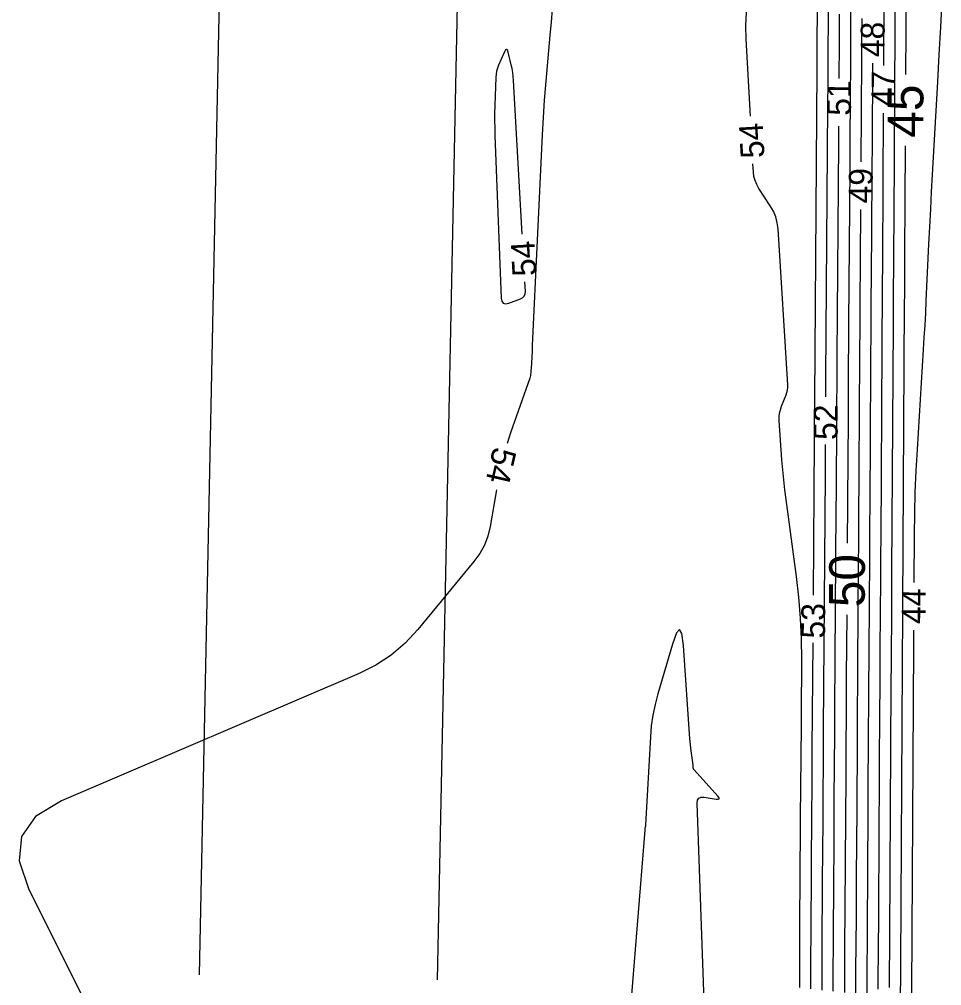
# Model space of a CAD drawing. Extents: x 2384780 to 2405861, y 547869 to 573706.
# Drawn here: x 2395648.5 to 2395726, y 554506.8 to 554587.9 of the extents above; entities that cross this region are included whole.
import ezdxf

# ---------------------------------------------------------------- set-up
doc = ezdxf.new("R2010")
doc.units = 0
for name, color, linetype in [('Old_Level_60', 7, 'Continuous'), ('Old_Level_61', 7, 'Continuous'), ('Prop Buffer Zone 1', 7, 'Continuous'), ('Prop Buffer Zone 2', 7, 'Continuous')]:
    doc.layers.add(name, color=color, linetype=linetype)

msp = doc.modelspace()

# ---------------------------------------------------------------- linework, layer by layer
at = {"layer": 'Old_Level_60'}
for points in [[(2395716.24625, 554556.21825), (2395716.24925, 554556.69125), (2395716.253, 554557.257), (2395716.25675, 554557.82275), (2395716.418, 554580.63875), (2395716.4225, 554581.293), (2395716.42675, 554581.94725), (2395716.43075, 554582.6015), (2395716.4345, 554583.25575), (2395716.44675, 554585.393), (2395716.44925, 554585.851), (2395716.45225, 554586.309), (2395716.45525, 554586.767), (2395716.45825, 554587.225), (2395716.633, 554611.74175)], [(2395715.199, 554539.5625), (2395715.29, 554552.55475), (2395715.2925, 554552.90225), (2395715.29475, 554553.24975), (2395715.29675, 554553.59725), (2395715.29875, 554553.94475), (2395715.30525, 554555.07975), (2395715.30675, 554555.323), (2395715.30825, 554555.56625), (2395715.30975, 554555.8095), (2395715.3115, 554556.0525), (2395715.50675, 554583.71575), (2395715.508, 554583.87525), (2395715.509, 554584.03475), (2395715.51, 554584.1945), (2395715.51075, 554584.354), (2395715.51375, 554584.87525), (2395715.5145, 554584.987), (2395715.51525, 554585.0985), (2395715.51575, 554585.21025), (2395715.51675, 554585.322), (2395715.65875, 554605.2515)], [(2395722.06575, 554592.393), (2395721.946, 554571.21625), (2395721.94075, 554570.319), (2395721.935, 554569.422), (2395721.92925, 554568.525), (2395721.923, 554567.628), (2395721.9025, 554564.6975), (2395721.898, 554564.0695), (2395721.894, 554563.44175), (2395721.89, 554562.81375), (2395721.8865, 554562.18575), (2395721.7685, 554541.51575), (2395721.763, 554540.571), (2395721.75725, 554539.6265), (2395721.751, 554538.68175), (2395721.74475, 554537.73725), (2395721.723, 554534.6515), (2395721.7185, 554533.99025), (2395721.71425, 554533.329), (2395721.71, 554532.66775), (2395721.70625, 554532.0065), (2395721.586, 554511.0125), (2395721.5825, 554510.409), (2395721.57875, 554509.80525), (2395721.57475, 554509.20175), (2395721.57075, 554508.598), (2395721.557, 554506.62625)], [(2395721.125, 554590.4555), (2395721.0885, 554584.029)], [(2395725.968, 554589.53725), (2395725.85775, 554587.2425), (2395725.74, 554584.94825), (2395725.6145, 554582.65425), (2395725.1765, 554574.8695), (2395725.09575, 554573.40975), (2395725.0185, 554571.94975), (2395724.94425, 554570.48975), (2395724.8735, 554569.0295), (2395724.647, 554564.25925), (2395724.5965, 554563.23725), (2395724.54225, 554562.21525), (2395724.48425, 554561.19375), (2395724.4225, 554560.17225), (2395723.8995, 554551.79725), (2395723.80025, 554550.002), (2395723.72625, 554548.206), (2395723.678, 554546.40925), (2395723.655, 554544.6115), (2395723.63225, 554540.62075)], [(2395693.2725, 554588.78025), (2395693.17225, 554587.67225), (2395693.074, 554586.564), (2395692.67975, 554582.0725), (2395692.60025, 554581.10975), (2395692.5305, 554580.14625), (2395692.4705, 554579.182), (2395692.4205, 554578.21725), (2395691.59075, 554560.50875), (2395691.589, 554560.475), (2395691.58775, 554560.44125), (2395691.58625, 554560.40725), (2395691.585, 554560.3735), (2395691.58125, 554560.263), (2395691.58025, 554560.23925), (2395691.5795, 554560.21575), (2395691.57875, 554560.192), (2395691.57775, 554560.16825), (2395691.54975, 554559.38075), (2395691.54325, 554559.22125), (2395691.53525, 554559.0615), (2395691.5255, 554558.902), (2395691.514, 554558.74275), (2395691.47425, 554558.222), (2395691.462, 554558.11125), (2395691.443, 554558.00175), (2395691.41675, 554557.894), (2395691.3835, 554557.7875), (2395689.7805, 554553.18925), (2395689.48725, 554552.2895)], [(2395709.9065, 554579.773), (2395709.5485, 554586.23375), (2395709.52625, 554587.3655), (2395709.58525, 554588.49025)], [(2395717.36275, 554582.94075), (2395717.3795, 554585.911), (2395717.38425, 554586.71525), (2395717.38925, 554587.5195), (2395717.3945, 554588.32375)], [(2395719.2515, 554587.98), (2395719.24, 554586.0195), (2395719.199, 554578.78525), (2395719.19, 554577.235), (2395719.18175, 554575.9235)], [(2395690.74525, 554569.86925), (2395690.02, 554582.7695), (2395689.99375, 554583.1015), (2395689.95275, 554583.43125), (2395689.897, 554583.759), (2395689.826, 554584.0845), (2395689.5705, 554585.144), (2395689.51075, 554585.316), (2395689.44075, 554585.378), (2395689.3605, 554585.32975), (2395689.27025, 554585.17175), (2395688.76525, 554584.045), (2395688.6695, 554583.80075), (2395688.59875, 554583.5505), (2395688.55275, 554583.29475), (2395688.53175, 554583.03325)], [(2395720.15975, 554584.227), (2395720.1205, 554577.31875), (2395720.10975, 554575.458), (2395720.09825, 554573.597), (2395720.086, 554571.73625), (2395720.07325, 554569.8755), (2395720.03025, 554563.79675), (2395720.0215, 554562.494), (2395720.01275, 554561.1915), (2395720.00475, 554559.889), (2395719.99725, 554558.58625), (2395719.93225, 554547.20625), (2395719.9215, 554545.3625), (2395719.91, 554543.51875), (2395719.898, 554541.675), (2395719.8855, 554539.83125), (2395719.84325, 554533.8085), (2395719.8345, 554532.518), (2395719.826, 554531.22725), (2395719.818, 554529.93675), (2395719.8105, 554528.646), (2395719.73625, 554515.6895), (2395719.72975, 554514.57025), (2395719.72275, 554513.451), (2395719.7155, 554512.33175), (2395719.70775, 554511.2125), (2395719.6825, 554507.556), (2395719.6785, 554506.7725), (2395719.677, 554505.989)], [(2395688.53175, 554583.03325), (2395688.45425, 554580.653), (2395688.43925, 554580.02975), (2395688.43575, 554579.40625), (2395688.44325, 554578.783), (2395688.46175, 554578.15975), (2395688.9905, 554564.49575), (2395689.0395, 554564.2265), (2395689.16125, 554564.06625), (2395689.356, 554564.01525), (2395689.6235, 554564.073), (2395690.61625, 554564.4405), (2395690.80075, 554564.53775), (2395690.929, 554564.67175), (2395691.00075, 554564.843), (2395691.01625, 554565.051), (2395690.96975, 554565.8755)], [(2395721.066, 554580.029), (2395721.03325, 554574.2675), (2395721.02525, 554572.8885), (2395721.01675, 554571.5095), (2395721.00775, 554570.1305), (2395720.99825, 554568.75175), (2395720.9665, 554564.247), (2395720.95975, 554563.28175), (2395720.9535, 554562.3165), (2395720.9475, 554561.35125), (2395720.94175, 554560.386), (2395720.8505, 554544.361), (2395720.84225, 554542.96675), (2395720.83375, 554541.5725), (2395720.8245, 554540.1785), (2395720.815, 554538.78425), (2395720.78325, 554534.23), (2395720.7765, 554533.254), (2395720.77025, 554532.278), (2395720.764, 554531.30225), (2395720.75825, 554530.32625), (2395720.661, 554513.351), (2395720.656, 554512.4895), (2395720.65075, 554511.62825), (2395720.645, 554510.76675), (2395720.63925, 554509.90525), (2395720.61975, 554507.09125), (2395720.6165, 554506.48825)], [(2395716.86575, 554506.301), (2395716.86875, 554508.19375), (2395716.87875, 554510.0865), (2395716.9215, 554516.2695), (2395716.93075, 554517.5945), (2395716.93925, 554518.9195), (2395716.9475, 554520.2445), (2395716.95525, 554521.5695), (2395716.98125, 554526.12325), (2395716.987, 554527.099), (2395716.993, 554528.07475), (2395716.9995, 554529.0505), (2395717.00625, 554530.0265), (2395717.12375, 554546.81975), (2395717.13225, 554548.0885), (2395717.14075, 554549.35725), (2395717.1485, 554550.62625), (2395717.156, 554551.895), (2395717.1795, 554556.04), (2395717.18475, 554556.928), (2395717.19025, 554557.81625), (2395717.196, 554558.7045), (2395717.20225, 554559.59275), (2395717.329, 554577.56175), (2395717.337, 554578.71075), (2395717.3385, 554578.94075)], [(2395714.052, 554506.61275), (2395714.05625, 554509.279), (2395714.07025, 554511.94525), (2395714.1555, 554524.22775), (2395714.156, 554524.308), (2395714.1565, 554524.388), (2395714.157, 554524.46825), (2395714.1575, 554524.54825), (2395714.159, 554524.81025), (2395714.1595, 554524.86625), (2395714.15975, 554524.92225), (2395714.16, 554524.9785), (2395714.1605, 554525.0345), (2395714.22425, 554534.13125), (2395714.2055, 554535.8855), (2395714.12475, 554537.63575), (2395713.98225, 554539.382), (2395713.7775, 554541.12425), (2395712.90375, 554547.57875), (2395712.798, 554548.41275), (2395712.70575, 554549.24825), (2395712.62725, 554550.08525), (2395712.5625, 554550.92375), (2395712.33525, 554554.2165), (2395712.331, 554554.52525), (2395712.36125, 554554.8285), (2395712.42625, 554555.12625), (2395712.5255, 554555.4185), (2395712.9065, 554556.36425), (2395712.97625, 554556.56875), (2395713.02225, 554556.77725), (2395713.0445, 554556.9895), (2395713.043, 554557.2055), (2395712.23575, 554570.302), (2395712.17025, 554570.823), (2395712.03925, 554571.32225), (2395711.843, 554571.7995), (2395711.5815, 554572.255), (2395710.62025, 554573.70675), (2395710.4375, 554574.0255), (2395710.301, 554574.35975), (2395710.21075, 554574.70925), (2395710.167, 554575.07425), (2395710.12775, 554575.77925)], [(2395719.155, 554571.92375), (2395719.09775, 554563.82175), (2395719.08475, 554561.944), (2395719.0725, 554560.0665), (2395719.06075, 554558.18875), (2395719.04975, 554556.311), (2395719.0065, 554548.71875), (2395718.997, 554547.092), (2395718.987, 554545.465), (2395718.97625, 554543.838), (2395718.96525, 554542.21125), (2395718.90625, 554533.787), (2395718.894, 554531.98175), (2395718.88225, 554530.1765), (2395718.871, 554528.37125), (2395718.86025, 554526.566), (2395718.8115, 554518.028), (2395718.80325, 554516.651), (2395718.79475, 554515.27375), (2395718.78575, 554513.89675), (2395718.7765, 554512.5195), (2395718.74525, 554508.021), (2395718.74025, 554507.057), (2395718.7385, 554506.093)], [(2395715.92775, 554506.40475), (2395715.93125, 554508.5555), (2395715.9425, 554510.706), (2395715.99925, 554518.858), (2395716.0055, 554519.80025), (2395716.01175, 554520.7425), (2395716.0175, 554521.6845), (2395716.023, 554522.62675), (2395716.04075, 554525.70475), (2395716.0445, 554526.3645), (2395716.04875, 554527.024), (2395716.053, 554527.6835), (2395716.0575, 554528.34325), (2395716.20675, 554549.68725), (2395716.2125, 554550.4955), (2395716.21775, 554551.3035), (2395716.22275, 554552.11175), (2395716.22325, 554552.21825)], [(2395688.599, 554548.39275), (2395688.06025, 554545.314), (2395687.86725, 554544.5115), (2395687.57725, 554543.754), (2395687.19, 554543.04125), (2395686.7055, 554542.373), (2395682, 554536.672), (2395680.93575, 554535.52525), (2395679.75925, 554534.52825), (2395678.47075, 554533.68125), (2395677.07025, 554532.984), (2395652.06775, 554522.3015), (2395649.9015, 554520.9835), (2395648.72375, 554519.30275), (2395648.5345, 554517.259), (2395649.3335, 554514.8525)], [(2395723.6095, 554536.62075), (2395723.605, 554535.825), (2395723.60475, 554535.7795), (2395723.6045, 554535.734), (2395723.604, 554535.6885), (2395723.60375, 554535.643), (2395723.60275, 554535.49425), (2395723.6025, 554535.4625), (2395723.60225, 554535.4305), (2395723.602, 554535.39875), (2395723.602, 554535.36675), (2395723.43575, 554506.3355), (2395723.435, 554506.2475), (2395723.4345, 554506.1595), (2395723.434, 554506.07175), (2395723.4335, 554505.98375), (2395723.4315, 554505.6965), (2395723.431, 554505.635), (2395723.431, 554505.5735), (2395723.431, 554505.512), (2395723.4315, 554505.45025)], [(2395714.98975, 554506.50875), (2395714.99375, 554508.91725), (2395715.00625, 554511.32575), (2395715.07725, 554521.54275), (2395715.08075, 554522.054), (2395715.08425, 554522.56525), (2395715.08725, 554523.0765), (2395715.09025, 554523.5875), (2395715.09975, 554525.2575), (2395715.102, 554525.61525), (2395715.10425, 554525.97325), (2395715.1065, 554526.331), (2395715.109, 554526.68875), (2395715.171, 554535.56275)], [(2395649.3335, 554514.8525), (2395655.3685, 554502.77525)]]:
    msp.add_lwpolyline(points, dxfattribs=at)
at = {"layer": 'Old_Level_61'}
for points in [[(2395723.00675, 554594.33025), (2395722.944, 554583.2705)], [(2395718.3265, 554588.73), (2395718.31625, 554587.08625), (2395718.30675, 554585.44275), (2395718.27625, 554580.07325), (2395718.26975, 554578.92275), (2395718.2625, 554577.77225), (2395718.255, 554576.62175), (2395718.247, 554575.471), (2395718.15475, 554562.4005), (2395718.143, 554560.671), (2395718.1315, 554558.94125), (2395718.12075, 554557.21175), (2395718.11075, 554555.48225), (2395718.0785, 554549.8325), (2395718.0715, 554548.62175), (2395718.064, 554547.41125), (2395718.056, 554546.2005), (2395718.04775, 554544.98975), (2395718.04025, 554543.9095)], [(2395722.91, 554577.2705), (2395722.8585, 554568.16475), (2395722.856, 554567.7495), (2395722.8535, 554567.3345), (2395722.85075, 554566.91925), (2395722.848, 554566.50425), (2395722.8385, 554565.148), (2395722.8365, 554564.85725), (2395722.8345, 554564.56675), (2395722.83275, 554564.276), (2395722.831, 554563.9855), (2395722.68675, 554538.6705), (2395722.68375, 554538.17525), (2395722.68075, 554537.68025), (2395722.6775, 554537.18525), (2395722.67425, 554536.69), (2395722.663, 554535.07275), (2395722.6605, 554534.72625), (2395722.65825, 554534.37975), (2395722.656, 554534.03325), (2395722.654, 554533.68675), (2395722.51075, 554508.674), (2395722.50875, 554508.32825), (2395722.5065, 554507.9825), (2395722.50425, 554507.63675), (2395722.502, 554507.291), (2395722.49425, 554506.1615)], [(2395717.99825, 554537.9095), (2395717.962, 554532.73425), (2395717.94975, 554530.93), (2395717.938, 554529.12575), (2395717.92675, 554527.32125), (2395717.916, 554525.517), (2395717.88225, 554519.62275), (2395717.87475, 554518.35975), (2395717.867, 554517.09675), (2395717.85875, 554515.83375), (2395717.85025, 554514.5705), (2395717.8095, 554508.709), (2395717.803, 554507.453), (2395717.801, 554506.197)], [(2395706.29075, 554498.375), (2395705.449, 554522.08425), (2395705.47775, 554522.35025), (2395705.58625, 554522.52525), (2395705.774, 554522.60925), (2395706.04175, 554522.602), (2395707.04575, 554522.43), (2395707.21575, 554522.41775), (2395707.295, 554522.45525), (2395707.284, 554522.5425), (2395707.1825, 554522.67925), (2395705.1825, 554524.88075), (2395705.15625, 554524.91475), (2395705.13625, 554524.95175), (2395705.123, 554524.99125), (2395705.1165, 554525.03375), (2395705.10525, 554525.17725), (2395705.1025, 554525.208), (2395705.0995, 554525.23875), (2395705.096, 554525.26925), (2395705.09225, 554525.29975), (2395704.93275, 554526.47625), (2395704.90075, 554526.72875), (2395704.873, 554526.9815), (2395704.84925, 554527.2345), (2395704.8295, 554527.48825), (2395704.28825, 554535.33475), (2395704.16175, 554536.33225), (2395703.96475, 554536.6815), (2395703.69725, 554536.38275), (2395703.35925, 554535.43575), (2395702.14025, 554531.28425), (2395701.90525, 554530.39), (2395701.7225, 554529.487), (2395701.5925, 554528.57475), (2395701.51475, 554527.6535)], [(2395701.51475, 554527.6535), (2395701.1045, 554520.2715), (2395701.1015, 554520.22775), (2395701.09725, 554520.184), (2395701.09175, 554520.14025), (2395701.085, 554520.09675), (2395701.061, 554519.955), (2395701.05625, 554519.9245), (2395701.052, 554519.894), (2395701.0485, 554519.86325), (2395701.04575, 554519.8325), (2395699.74625, 554503.94075)]]:
    msp.add_lwpolyline(points, dxfattribs=at)
at = {"layer": 'Prop Buffer Zone 1'}
msp.add_lwpolyline([(2395690.13525, 554825.292), (2395683.62025, 554507.2735)], dxfattribs=at)
at = {"layer": 'Prop Buffer Zone 2'}
msp.add_lwpolyline([(2395670.1395, 554825.70175), (2395663.6245, 554507.68325)], dxfattribs=at)

# ---------------------------------------------------------------- texts
at = {"layer": 'Old_Level_60'}
for s, rotation, p in [('48', 89.6756194, (2395721.1625, 554584.7175)), ('47', 89.6756194, (2395722.069, 554580.59025)), ('51', 89.6526306, (2395718.34425, 554579.801)), ('54', 93.171725, (2395711.101, 554576.29025)), ('49', 89.6140833, (2395720.15875, 554572.43675)), ('54', 93.2180556, (2395691.94275, 554566.3875)), ('52', 89.6698889, (2395717.22525, 554552.58275)), ('54', 257.1600389, (2395688.343, 554552.084)), ('44', 89.6735806, (2395724.6125, 554537.13475)), ('53', 89.5989389, (2395716.1735, 554535.91025))]:
    msp.add_text(s, height=2, rotation=rotation, dxfattribs=at).set_placement(p)
at = {"layer": 'Old_Level_61'}
for s, rotation, p in [('45', 89.6756194, (2395724.414, 554577.959)), ('50', 89.5989389, (2395719.50275, 554538.537))]:
    msp.add_text(s, height=3, rotation=rotation, dxfattribs=at).set_placement(p)

doc.saveas('drawing.dxf')
